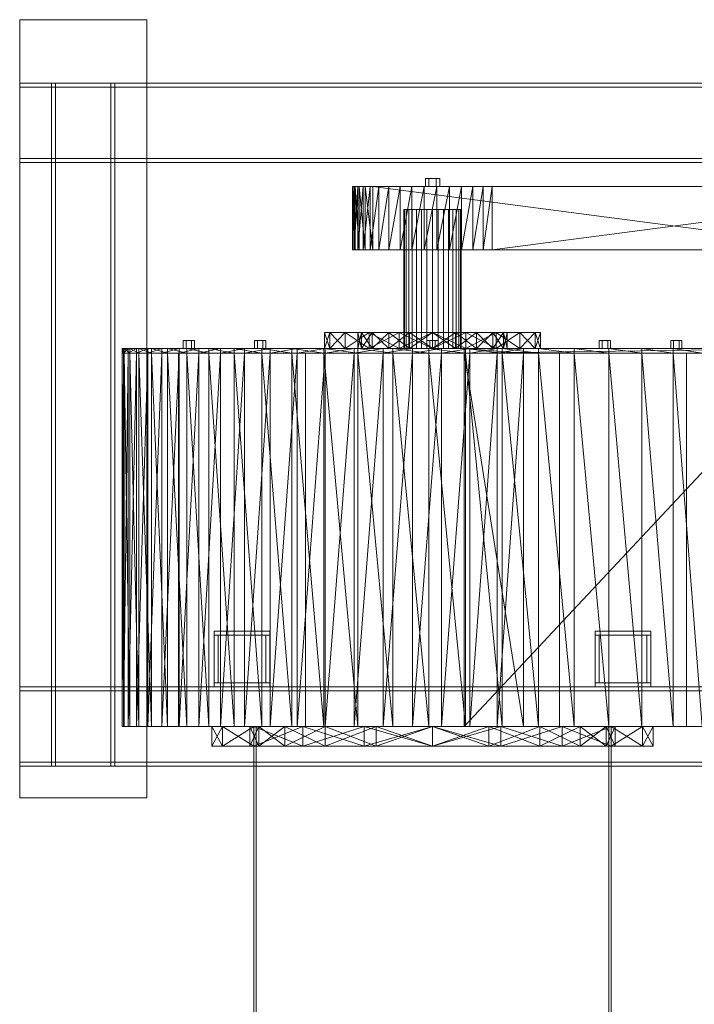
# Model space of a CAD drawing. Header units: millimetres. Extents: x -1970 to 61924, y -58230 to 6847.
# Tile 780 of 925: x 46141 to 46991, y -16560 to -15320. Entities that reach past the tile are written whole.
import ezdxf

# ---------------------------------------------------------------- set-up
doc = ezdxf.new("R2010")
doc.units = ezdxf.units.MM
doc.layers.add('superior_secador', color=7, linetype='Continuous', lineweight=0)

msp = doc.modelspace()

# ---------------------------------------------------------------- linework, layer by layer
at = {"layer": 'superior_secador'}
for p, q in [((46141.134, -16300), (46141.134, -15320)), ((46141.134, -15320), (46301.134, -15320)), ((46301.134, -15320), (46301.134, -16300)), ((46141.134, -15500), (46141.134, -15400)), ((46141.134, -15400), (47631.134, -15400)), ((46141.134, -15405), (46141.134, -15400)), ((47631.134, -15405), (46141.134, -15405)), ((46181.134, -16260), (46181.134, -15400)), ((46181.134, -15400), (46261.134, -15400)), ((46181.134, -15400), (46186.134, -15400)), ((46186.134, -15400), (46186.134, -16260)), ((46256.134, -16260), (46256.134, -15400)), ((46256.134, -15400), (46261.134, -15400)), ((46261.134, -15400), (46261.134, -16260)), ((46141.134, -15500), (46141.134, -15495)), ((46141.134, -15495), (47631.134, -15495)), ((47631.134, -15500), (46141.134, -15500)), ((46656.634, -15520), (46652.134, -15520)), ((46652.134, -15520), (46652.134, -15530)), ((46665.634, -15520), (46656.634, -15520)), ((46656.634, -15520), (46656.634, -15530)), ((46665.634, -15520), (46670.134, -15520)), ((46665.634, -15520), (46665.634, -15530)), ((46670.134, -15530), (46670.134, -15520)), ((46566.909, -15530), (46560.282, -15530)), ((46560.282, -15530), (46562.38, -15530)), ((46560.282, -15530), (46563.527, -15530)), ((46560.668, -15530), (46560.282, -15530)), ((46562.38, -15530), (46560.282, -15610)), ((46560.282, -15530), (46560.282, -15610)), ((46560.282, -15530), (46560.668, -15610)), ((46563.527, -15530), (46560.668, -15530)), ((46560.668, -15530), (46560.668, -15610)), ((46560.668, -15530), (46563.527, -15610)), ((46562.38, -15530), (46566.909, -15530)), ((46566.909, -15530), (46562.38, -15610)), ((46562.38, -15530), (46562.38, -15610)), ((46563.527, -15530), (46576.326, -15530)), ((46568.79, -15530), (46563.527, -15530)), ((46566.909, -15530), (46563.527, -15530)), ((46563.527, -15530), (47220.472, -15530)), ((46563.527, -15530), (46563.527, -15610)), ((46563.527, -15530), (46568.79, -15610)), ((46582.76, -15530), (46566.909, -15530)), ((46566.909, -15530), (46573.759, -15530)), ((46606.282, -15530), (46566.909, -15530)), ((46666.607, -15530), (46566.909, -15530)), ((46566.909, -15530), (47220.472, -15530)), ((47363.478, -15530), (46566.909, -15530)), ((46573.759, -15530), (46566.909, -15610)), ((46566.909, -15530), (46566.909, -15610)), ((46576.326, -15530), (46568.79, -15530)), ((46568.79, -15530), (46568.79, -15610)), ((46568.79, -15530), (46576.326, -15610)), ((46573.759, -15530), (46582.76, -15530)), ((46582.76, -15530), (46573.759, -15610)), ((46573.759, -15530), (46573.759, -15610)), ((46576.326, -15530), (47195.951, -15530)), ((46585.951, -15530), (46576.326, -15530)), ((46576.326, -15530), (47220.472, -15530)), ((46576.326, -15530), (46576.326, -15610)), ((46576.326, -15530), (46585.951, -15610)), ((46606.282, -15530), (46582.76, -15530)), ((46582.76, -15530), (46593.691, -15530)), ((46593.691, -15530), (46582.76, -15610)), ((46582.76, -15530), (46582.76, -15610)), ((47195.951, -15530), (46585.951, -15530)), ((46585.951, -15530), (46585.951, -15610)), ((46585.951, -15530), (47195.951, -15610)), ((46593.691, -15530), (46606.282, -15530)), ((46606.282, -15530), (46593.691, -15610)), ((46593.691, -15530), (46593.691, -15610)), ((46635.174, -15530), (46606.282, -15530)), ((46606.282, -15530), (46620.224, -15530)), ((46666.607, -15530), (46606.282, -15530)), ((46620.224, -15530), (46606.282, -15610)), ((46606.282, -15530), (46606.282, -15610)), ((46620.224, -15530), (46635.174, -15530)), ((46635.174, -15530), (46620.224, -15610)), ((46620.224, -15530), (46620.224, -15610)), ((46666.607, -15530), (46635.174, -15530)), ((46635.174, -15530), (46650.762, -15530)), ((46650.762, -15530), (46635.174, -15610)), ((46635.174, -15530), (46635.174, -15610)), ((46650.762, -15530), (46666.607, -15530)), ((46666.607, -15530), (46650.762, -15610)), ((46650.762, -15530), (46650.762, -15610)), ((46656.634, -15530), (46652.134, -15530)), ((46665.634, -15530), (46656.634, -15530)), ((46670.134, -15530), (46665.634, -15530)), ((46697.504, -15530), (46666.607, -15530)), ((46666.607, -15530), (46682.316, -15530)), ((46724.84, -15530), (46666.607, -15530)), ((47363.478, -15530), (46666.607, -15530)), ((46682.316, -15530), (46666.607, -15610)), ((46666.607, -15530), (46666.607, -15610)), ((46682.316, -15530), (46697.504, -15530)), ((46697.504, -15530), (46682.316, -15610)), ((46682.316, -15530), (46682.316, -15610)), ((46724.84, -15530), (46697.504, -15530)), ((46697.504, -15530), (46711.795, -15530)), ((46711.795, -15530), (46697.504, -15610)), ((46697.504, -15530), (46697.504, -15610)), ((46711.795, -15530), (46724.84, -15530)), ((46724.84, -15530), (46711.795, -15610)), ((46711.795, -15530), (46711.795, -15610)), ((47346.316, -15530), (46724.84, -15530)), ((46724.84, -15530), (46736.316, -15530)), ((47363.478, -15530), (46724.84, -15530)), ((46736.316, -15530), (46724.84, -15610)), ((46724.84, -15530), (46724.84, -15610)), ((46736.316, -15530), (47346.316, -15530)), ((47346.316, -15530), (46736.316, -15610)), ((46736.316, -15530), (46736.316, -15610)), ((46625.826, -15559), (46625.134, -15559)), ((46625.134, -15559), (46625.134, -15734)), ((46627.874, -15559), (46625.826, -15559)), ((46625.826, -15559), (46625.826, -15734)), ((46631.201, -15559), (46627.874, -15559)), ((46627.874, -15559), (46627.874, -15734)), ((46635.678, -15559), (46631.201, -15559)), ((46631.201, -15559), (46631.201, -15734)), ((46641.133, -15559), (46635.678, -15559)), ((46635.678, -15559), (46635.678, -15734)), ((46647.357, -15559), (46641.133, -15559)), ((46641.133, -15559), (46641.133, -15734)), ((46654.111, -15559), (46647.357, -15559)), ((46647.357, -15559), (46647.357, -15734)), ((46661.134, -15559), (46654.111, -15559)), ((46654.111, -15559), (46654.111, -15734)), ((46668.157, -15559), (46661.134, -15559)), ((46661.134, -15559), (46661.134, -15734)), ((46674.91, -15559), (46668.157, -15559)), ((46668.157, -15559), (46668.157, -15734)), ((46681.134, -15559), (46674.91, -15559)), ((46674.91, -15559), (46674.91, -15734)), ((46686.59, -15559), (46681.134, -15559)), ((46681.134, -15559), (46681.134, -15734)), ((46691.067, -15559), (46686.59, -15559)), ((46686.59, -15559), (46686.59, -15734)), ((46694.394, -15559), (46691.067, -15559)), ((46691.067, -15559), (46691.067, -15734)), ((46696.442, -15559), (46694.394, -15559)), ((46694.394, -15559), (46694.394, -15734)), ((46696.442, -15559), (46697.134, -15559)), ((46696.442, -15559), (46696.442, -15734)), ((46697.134, -15734), (46697.134, -15559)), ((46560.282, -15610), (46566.909, -15610)), ((46562.38, -15610), (46560.282, -15610)), ((46563.527, -15610), (46560.282, -15610)), ((46560.282, -15610), (46560.668, -15610)), ((46560.668, -15610), (46563.527, -15610)), ((46566.909, -15610), (46562.38, -15610)), ((46576.326, -15610), (46563.527, -15610)), ((46563.527, -15610), (46568.79, -15610)), ((46563.527, -15610), (46566.909, -15610)), ((47220.472, -15610), (46563.527, -15610)), ((46566.909, -15610), (46582.76, -15610)), ((46573.759, -15610), (46566.909, -15610)), ((46566.909, -15610), (46606.282, -15610)), ((46566.909, -15610), (46666.607, -15610)), ((47220.472, -15610), (46566.909, -15610)), ((46566.909, -15610), (47363.478, -15610)), ((46568.79, -15610), (46576.326, -15610)), ((46582.76, -15610), (46573.759, -15610)), ((47195.951, -15610), (46576.326, -15610)), ((46576.326, -15610), (46585.951, -15610)), ((47220.472, -15610), (46576.326, -15610)), ((46582.76, -15610), (46606.282, -15610)), ((46593.691, -15610), (46582.76, -15610)), ((46585.951, -15610), (47195.951, -15610)), ((46606.282, -15610), (46593.691, -15610)), ((46606.282, -15610), (46635.174, -15610)), ((46620.224, -15610), (46606.282, -15610)), ((46606.282, -15610), (46666.607, -15610)), ((46635.174, -15610), (46620.224, -15610)), ((46635.174, -15610), (46666.607, -15610)), ((46650.762, -15610), (46635.174, -15610)), ((46666.607, -15610), (46650.762, -15610)), ((46666.607, -15610), (46697.504, -15610)), ((46682.316, -15610), (46666.607, -15610)), ((46666.607, -15610), (46724.84, -15610)), ((46666.607, -15610), (47363.478, -15610)), ((46697.504, -15610), (46682.316, -15610)), ((46697.504, -15610), (46724.84, -15610)), ((46711.795, -15610), (46697.504, -15610)), ((46724.84, -15610), (46711.795, -15610)), ((46724.84, -15610), (47346.316, -15610)), ((46736.316, -15610), (46724.84, -15610)), ((46724.84, -15610), (47363.478, -15610)), ((47346.316, -15610), (46736.316, -15610)), ((46525.134, -15714), (46571.734, -15714)), ((46567.134, -15714), (46525.134, -15714)), ((46525.134, -15714), (46551.108, -15714)), ((46531.79, -15714), (46525.134, -15714)), ((46525.134, -15714), (46585.087, -15714)), ((46525.134, -15714), (46619.108, -15714)), ((46525.134, -15714), (46605.882, -15714)), ((46531.79, -15714), (46525.134, -15734)), ((46525.134, -15714), (46525.134, -15734)), ((46525.134, -15714), (46531.79, -15734)), ((46551.108, -15714), (46531.79, -15714)), ((46551.108, -15714), (46531.79, -15734)), ((46531.79, -15714), (46531.79, -15734)), ((46531.79, -15714), (46551.108, -15734)), ((46551.108, -15714), (46619.108, -15714)), ((46581.195, -15714), (46551.108, -15714)), ((46581.195, -15714), (46551.108, -15734)), ((46551.108, -15714), (46551.108, -15734)), ((46551.108, -15714), (46581.195, -15734)), ((46571.734, -15714), (46567.134, -15714)), ((46571.734, -15714), (46567.134, -15734)), ((46567.134, -15714), (46567.134, -15734)), ((46567.134, -15714), (46571.734, -15734)), ((46585.087, -15714), (46571.734, -15714)), ((46585.087, -15714), (46571.734, -15734)), ((46571.734, -15714), (46571.734, -15734)), ((46571.734, -15714), (46585.087, -15734)), ((46619.108, -15714), (46581.195, -15714)), ((46619.108, -15714), (46581.195, -15734)), ((46581.195, -15714), (46581.195, -15734)), ((46581.195, -15714), (46619.108, -15734)), ((46605.882, -15714), (46585.087, -15714)), ((46605.882, -15714), (46585.087, -15734)), ((46585.087, -15714), (46585.087, -15734)), ((46585.087, -15714), (46605.882, -15734)), ((46619.108, -15714), (46605.882, -15714)), ((46632.087, -15714), (46605.882, -15714)), ((46632.087, -15714), (46605.882, -15734)), ((46605.882, -15714), (46605.882, -15734)), ((46605.882, -15714), (46632.087, -15734)), ((46619.108, -15714), (46703.16, -15714)), ((46661.134, -15714), (46619.108, -15714)), ((46619.108, -15714), (46771.16, -15714)), ((46619.108, -15714), (46632.087, -15714)), ((46690.181, -15714), (46619.108, -15714)), ((46716.386, -15714), (46619.108, -15714)), ((46661.134, -15714), (46619.108, -15734)), ((46619.108, -15714), (46619.108, -15734)), ((46619.108, -15714), (46661.134, -15734)), ((46661.134, -15714), (46632.087, -15714)), ((46661.134, -15714), (46632.087, -15734)), ((46632.087, -15714), (46632.087, -15734)), ((46632.087, -15714), (46661.134, -15734)), ((46703.16, -15714), (46661.134, -15714)), ((46771.16, -15714), (46661.134, -15714)), ((46661.134, -15714), (46690.181, -15714)), ((46703.16, -15714), (46661.134, -15734)), ((46661.134, -15714), (46661.134, -15734)), ((46661.134, -15714), (46703.16, -15734)), ((46690.181, -15714), (46661.134, -15734)), ((46661.134, -15714), (46690.181, -15734)), ((46771.16, -15714), (46690.181, -15714)), ((46690.181, -15714), (46716.386, -15714)), ((46716.386, -15714), (46690.181, -15734)), ((46690.181, -15714), (46690.181, -15734)), ((46690.181, -15714), (46716.386, -15734)), ((46703.16, -15714), (46771.16, -15714)), ((46741.073, -15714), (46703.16, -15714)), ((46741.073, -15714), (46703.16, -15734)), ((46703.16, -15714), (46703.16, -15734)), ((46703.16, -15714), (46741.073, -15734)), ((46771.16, -15714), (46716.386, -15714)), ((46737.181, -15714), (46716.386, -15714)), ((46737.181, -15714), (46716.386, -15734)), ((46716.386, -15714), (46716.386, -15734)), ((46716.386, -15714), (46737.181, -15734)), ((46771.16, -15714), (46737.181, -15714)), ((46750.533, -15714), (46737.181, -15714)), ((46750.533, -15714), (46737.181, -15734)), ((46737.181, -15714), (46737.181, -15734)), ((46737.181, -15714), (46750.533, -15734)), ((46771.16, -15714), (46741.073, -15714)), ((46771.16, -15714), (46741.073, -15734)), ((46741.073, -15714), (46741.073, -15734)), ((46741.073, -15714), (46771.16, -15734)), ((46771.16, -15714), (46750.533, -15714)), ((46750.533, -15714), (46755.134, -15714)), ((46755.134, -15714), (46750.533, -15734)), ((46750.533, -15714), (46750.533, -15734)), ((46750.533, -15714), (46755.134, -15734)), ((46755.134, -15714), (46771.16, -15714)), ((46755.134, -15734), (46755.134, -15714)), ((46771.16, -15714), (46797.134, -15714)), ((46790.478, -15714), (46771.16, -15714)), ((46790.478, -15714), (46771.16, -15734)), ((46771.16, -15714), (46771.16, -15734)), ((46771.16, -15714), (46790.478, -15734)), ((46797.134, -15714), (46790.478, -15714)), ((46797.134, -15714), (46790.478, -15734)), ((46790.478, -15714), (46790.478, -15734)), ((46790.478, -15714), (46797.134, -15734)), ((46797.134, -15734), (46797.134, -15714)), ((46272.764, -15734), (46270.109, -15734)), ((46270.109, -15734), (46271.852, -15734)), ((46271.852, -15734), (46270.109, -15740)), ((46270.109, -15734), (46270.109, -15740)), ((46270.109, -15734), (46272.764, -15740)), ((46288.133, -15734), (46271.852, -15734)), ((46271.852, -15734), (46277.904, -15734)), ((46271.852, -15734), (46272.764, -15734)), ((46277.904, -15734), (46271.852, -15740)), ((46271.852, -15734), (46271.852, -15740)), ((46272.764, -15734), (46291.362, -15734)), ((46279.853, -15734), (46272.764, -15734)), ((46288.133, -15734), (46272.764, -15734)), ((46272.764, -15734), (46327.329, -15734)), ((46366.602, -15734), (46272.764, -15734)), ((46272.764, -15734), (46446.08, -15734)), ((46635.916, -15734), (46272.764, -15734)), ((46272.764, -15734), (46794.572, -15734)), ((46272.764, -15734), (46272.764, -15740)), ((46272.764, -15734), (46279.853, -15740)), ((46277.904, -15734), (46288.133, -15734)), ((46288.133, -15734), (46277.904, -15740)), ((46277.904, -15734), (46277.904, -15740)), ((46291.362, -15734), (46279.853, -15734)), ((46279.853, -15734), (46279.853, -15740)), ((46279.853, -15734), (46291.362, -15740)), ((46320.36, -15734), (46288.133, -15734)), ((46288.133, -15734), (46302.359, -15734)), ((46366.602, -15734), (46288.133, -15734)), ((46302.359, -15734), (46288.133, -15740)), ((46288.133, -15734), (46288.133, -15740)), ((46291.362, -15734), (46327.329, -15734)), ((46307.226, -15734), (46291.362, -15734)), ((46291.362, -15734), (46291.362, -15740)), ((46291.362, -15734), (46307.226, -15740)), ((46302.359, -15734), (46320.36, -15734)), ((46320.36, -15734), (46302.359, -15740)), ((46302.359, -15734), (46302.359, -15740)), ((46327.329, -15734), (46307.226, -15734)), ((46307.226, -15734), (46307.226, -15740)), ((46307.226, -15734), (46327.329, -15740)), ((46366.602, -15734), (46320.36, -15734)), ((46320.36, -15734), (46341.874, -15734)), ((46341.874, -15734), (46320.36, -15740)), ((46320.36, -15734), (46320.36, -15740)), ((46327.329, -15734), (46379.539, -15734)), ((46351.506, -15734), (46327.329, -15734)), ((46327.329, -15734), (46446.08, -15734)), ((46327.329, -15734), (46327.329, -15740)), ((46327.329, -15734), (46351.506, -15740)), ((46341.874, -15734), (46366.602, -15734)), ((46366.602, -15734), (46341.874, -15740)), ((46341.874, -15734), (46341.874, -15740)), ((46350.634, -15724), (46347.134, -15724)), ((46347.134, -15724), (46347.134, -15734)), ((46350.634, -15734), (46347.134, -15734)), ((46357.634, -15724), (46350.634, -15724)), ((46350.634, -15724), (46350.634, -15734)), ((46357.634, -15734), (46350.634, -15734)), ((46379.539, -15734), (46351.506, -15734)), ((46351.506, -15734), (46351.506, -15740)), ((46351.506, -15734), (46379.539, -15740)), ((46357.634, -15724), (46361.134, -15724)), ((46357.634, -15724), (46357.634, -15734)), ((46361.134, -15734), (46357.634, -15734)), ((46361.134, -15734), (46361.134, -15724)), ((46424.354, -15734), (46366.602, -15734)), ((46366.602, -15734), (46394.214, -15734)), ((46490.673, -15734), (46366.602, -15734)), ((46635.916, -15734), (46366.602, -15734)), ((46394.214, -15734), (46366.602, -15740)), ((46366.602, -15734), (46366.602, -15740)), ((46379.539, -15734), (46446.08, -15734)), ((46411.167, -15734), (46379.539, -15734)), ((46379.539, -15734), (46379.539, -15740)), ((46379.539, -15734), (46411.167, -15740)), ((46394.214, -15734), (46424.354, -15734)), ((46424.354, -15734), (46394.214, -15740)), ((46394.214, -15734), (46394.214, -15740)), ((46446.08, -15734), (46411.167, -15734)), ((46411.167, -15734), (46411.167, -15740)), ((46411.167, -15734), (46446.08, -15740)), ((46490.673, -15734), (46424.354, -15734)), ((46424.354, -15734), (46456.64, -15734)), ((46456.64, -15734), (46424.354, -15740)), ((46424.354, -15734), (46424.354, -15740)), ((46440.552, -15724), (46437.052, -15724)), ((46437.052, -15724), (46437.052, -15734)), ((46440.552, -15734), (46437.052, -15734)), ((46447.552, -15724), (46440.552, -15724)), ((46440.552, -15724), (46440.552, -15734)), ((46447.552, -15734), (46440.552, -15734)), ((46446.08, -15734), (46524.321, -15734)), ((46483.927, -15734), (46446.08, -15734)), ((46446.08, -15734), (46611.021, -15734)), ((46446.08, -15734), (46794.572, -15734)), ((46446.08, -15734), (46446.08, -15740)), ((46446.08, -15734), (46483.927, -15740)), ((46447.552, -15724), (46451.052, -15724)), ((46447.552, -15724), (46447.552, -15734)), ((46451.052, -15734), (46447.552, -15734)), ((46451.052, -15734), (46451.052, -15724)), ((46456.64, -15734), (46490.673, -15734)), ((46490.673, -15734), (46456.64, -15740)), ((46456.64, -15734), (46456.64, -15740)), ((46524.321, -15734), (46483.927, -15734)), ((46483.927, -15734), (46483.927, -15740)), ((46483.927, -15734), (46524.321, -15740)), ((46562.319, -15734), (46490.673, -15734)), ((46490.673, -15734), (46526.04, -15734)), ((46635.916, -15734), (46490.673, -15734)), ((46526.04, -15734), (46490.673, -15740)), ((46490.673, -15734), (46490.673, -15740)), ((46524.321, -15734), (46611.021, -15734)), ((46566.837, -15734), (46524.321, -15734)), ((46524.321, -15734), (46524.321, -15740)), ((46524.321, -15734), (46566.837, -15740)), ((46571.734, -15734), (46525.134, -15734)), ((46525.134, -15734), (46567.134, -15734)), ((46551.108, -15734), (46525.134, -15734)), ((46525.134, -15734), (46531.79, -15734)), ((46585.087, -15734), (46525.134, -15734)), ((46619.108, -15734), (46525.134, -15734)), ((46605.882, -15734), (46525.134, -15734)), ((46526.04, -15734), (46562.319, -15734)), ((46562.319, -15734), (46526.04, -15740)), ((46526.04, -15734), (46526.04, -15740)), ((46531.79, -15734), (46551.108, -15734)), ((46619.108, -15734), (46551.108, -15734)), ((46551.108, -15734), (46581.195, -15734)), ((46635.916, -15734), (46562.319, -15734)), ((46562.319, -15734), (46599.086, -15734)), ((46599.086, -15734), (46562.319, -15740)), ((46562.319, -15734), (46562.319, -15740)), ((46611.021, -15734), (46566.837, -15734)), ((46566.837, -15734), (46566.837, -15740)), ((46566.837, -15734), (46611.021, -15740)), ((46567.134, -15734), (46571.734, -15734)), ((46571.734, -15734), (46585.087, -15734)), ((46581.195, -15734), (46619.108, -15734)), ((46585.087, -15734), (46605.882, -15734)), ((46599.086, -15734), (46635.916, -15734)), ((46635.916, -15734), (46599.086, -15740)), ((46599.086, -15734), (46599.086, -15740)), ((46605.882, -15734), (46619.108, -15734)), ((46605.882, -15734), (46632.087, -15734)), ((46611.021, -15734), (46702.453, -15734)), ((46656.392, -15734), (46611.021, -15734)), ((46611.021, -15734), (46794.572, -15734)), ((46611.021, -15734), (46611.021, -15740)), ((46611.021, -15734), (46656.392, -15740)), ((46703.16, -15734), (46619.108, -15734)), ((46619.108, -15734), (46661.134, -15734)), ((46771.16, -15734), (46619.108, -15734)), ((46632.087, -15734), (46619.108, -15734)), ((46619.108, -15734), (46690.181, -15734)), ((46619.108, -15734), (46716.386, -15734)), ((46625.826, -15734), (46625.134, -15734)), ((46627.874, -15734), (46625.826, -15734)), ((46631.201, -15734), (46627.874, -15734)), ((46635.678, -15734), (46631.201, -15734)), ((46632.087, -15734), (46661.134, -15734)), ((46641.133, -15734), (46635.678, -15734)), ((46708.107, -15734), (46635.916, -15734)), ((46635.916, -15734), (46672.391, -15734)), ((46775.711, -15734), (46635.916, -15734)), ((47141.134, -15734), (46635.916, -15734)), ((47088.042, -15734), (46635.916, -15734)), ((46794.572, -15734), (46635.916, -15734)), ((46672.391, -15734), (46635.916, -15740)), ((46635.916, -15734), (46635.916, -15740)), ((46647.357, -15734), (46641.133, -15734)), ((46654.111, -15734), (46647.357, -15734)), ((46661.134, -15734), (46654.111, -15734)), ((46657.634, -15724), (46654.134, -15724)), ((46654.134, -15724), (46654.134, -15734)), ((46657.634, -15734), (46654.134, -15734)), ((46702.453, -15734), (46656.392, -15734)), ((46656.392, -15734), (46656.392, -15740)), ((46656.392, -15734), (46702.453, -15740)), ((46664.634, -15724), (46657.634, -15724)), ((46657.634, -15724), (46657.634, -15734)), ((46664.634, -15734), (46657.634, -15734)), ((46661.134, -15734), (46703.16, -15734)), ((46661.134, -15734), (46771.16, -15734)), ((46690.181, -15734), (46661.134, -15734)), ((46668.157, -15734), (46661.134, -15734)), ((46664.634, -15724), (46668.134, -15724)), ((46664.634, -15724), (46664.634, -15734)), ((46668.134, -15734), (46664.634, -15734)), ((46668.134, -15734), (46668.134, -15724)), ((46674.91, -15734), (46668.157, -15734)), ((46672.391, -15734), (46708.107, -15734)), ((46708.107, -15734), (46672.391, -15740)), ((46672.391, -15734), (46672.391, -15740)), ((46681.134, -15734), (46674.91, -15734)), ((46686.59, -15734), (46681.134, -15734)), ((46691.067, -15734), (46686.59, -15734)), ((46690.181, -15734), (46771.16, -15734)), ((46716.386, -15734), (46690.181, -15734)), ((46694.394, -15734), (46691.067, -15734)), ((46696.442, -15734), (46694.394, -15734)), ((46697.134, -15734), (46696.442, -15734)), ((46775.711, -15734), (46701.134, -15734)), ((46701.134, -15734), (47141.134, -15734)), ((47141.134, -15734), (46701.134, -15740)), ((46701.134, -15734), (46701.134, -15740)), ((46701.134, -15734), (46775.711, -15740)), ((46702.453, -15734), (46794.572, -15734)), ((46748.687, -15734), (46702.453, -15734)), ((46702.453, -15734), (46702.453, -15740)), ((46702.453, -15734), (46748.687, -15740)), ((46771.16, -15734), (46703.16, -15734)), ((46703.16, -15734), (46741.073, -15734)), ((46775.711, -15734), (46708.107, -15734)), ((46708.107, -15734), (46742.67, -15734)), ((46742.67, -15734), (46708.107, -15740)), ((46708.107, -15734), (46708.107, -15740)), ((46716.386, -15734), (46771.16, -15734)), ((46716.386, -15734), (46737.181, -15734)), ((46737.181, -15734), (46771.16, -15734)), ((46737.181, -15734), (46750.533, -15734)), ((46741.073, -15734), (46771.16, -15734)), ((46742.67, -15734), (46775.711, -15734)), ((46775.711, -15734), (46742.67, -15740)), ((46742.67, -15734), (46742.67, -15740)), ((46794.572, -15734), (46748.687, -15734)), ((46748.687, -15734), (46748.687, -15740)), ((46748.687, -15734), (46794.572, -15740)), ((46750.533, -15734), (46771.16, -15734)), ((46755.134, -15734), (46750.533, -15734)), ((46771.16, -15734), (46755.134, -15734)), ((46797.134, -15734), (46771.16, -15734)), ((46771.16, -15734), (46790.478, -15734)), ((47141.134, -15734), (46775.711, -15734)), ((46775.711, -15740), (46775.711, -15734)), ((46790.478, -15734), (46797.134, -15734)), ((46794.572, -15734), (46883.191, -15734)), ((46839.581, -15734), (46794.572, -15734)), ((46794.572, -15734), (46964.17, -15734)), ((46794.572, -15734), (47088.042, -15734)), ((46794.572, -15734), (46794.572, -15740)), ((46794.572, -15734), (46839.581, -15740)), ((46883.191, -15734), (46839.581, -15734)), ((46839.581, -15734), (46839.581, -15740)), ((46839.581, -15734), (46883.191, -15740)), ((46874.716, -15724), (46871.216, -15724)), ((46871.216, -15724), (46871.216, -15734)), ((46874.716, -15734), (46871.216, -15734)), ((46881.716, -15724), (46874.716, -15724)), ((46874.716, -15724), (46874.716, -15734)), ((46881.716, -15734), (46874.716, -15734)), ((46881.716, -15724), (46885.216, -15724)), ((46881.716, -15724), (46881.716, -15734)), ((46885.216, -15734), (46881.716, -15734)), ((46883.191, -15734), (46964.17, -15734)), ((46924.887, -15734), (46883.191, -15734)), ((46883.191, -15734), (46883.191, -15740)), ((46883.191, -15734), (46924.887, -15740)), ((46885.216, -15734), (46885.216, -15724)), ((46964.17, -15734), (46924.887, -15734)), ((46924.887, -15734), (46924.887, -15740)), ((46924.887, -15734), (46964.17, -15740)), ((46964.634, -15724), (46961.134, -15724)), ((46961.134, -15724), (46961.134, -15734)), ((46964.634, -15734), (46961.134, -15734)), ((46964.17, -15734), (47033.61, -15734)), ((47000.562, -15734), (46964.17, -15734)), ((46964.17, -15734), (47088.042, -15734)), ((46964.17, -15734), (46964.17, -15740)), ((46964.17, -15734), (47000.562, -15740)), ((46971.634, -15724), (46964.634, -15724)), ((46964.634, -15724), (46964.634, -15734)), ((46971.634, -15734), (46964.634, -15734)), ((46971.634, -15724), (46975.134, -15724)), ((46971.634, -15724), (46971.634, -15734)), ((46975.134, -15734), (46971.634, -15734)), ((46975.134, -15734), (46975.134, -15724)), ((46272.764, -15740), (46270.109, -15740)), ((46270.109, -15740), (46271.852, -15740)), ((46271.852, -15740), (46270.109, -16210)), ((46270.109, -15740), (46270.109, -16210)), ((46270.109, -15740), (46272.764, -16210)), ((46288.133, -15740), (46271.852, -15740)), ((46271.852, -15740), (46277.904, -15740)), ((46271.852, -15740), (46272.764, -15740)), ((46277.904, -15740), (46271.852, -16210)), ((46271.852, -15740), (46271.852, -16210)), ((46272.764, -15740), (46291.362, -15740)), ((46279.853, -15740), (46272.764, -15740)), ((46288.133, -15740), (46272.764, -15740)), ((46272.764, -15740), (46327.329, -15740)), ((46366.602, -15740), (46272.764, -15740)), ((46272.764, -15740), (46446.08, -15740)), ((46635.916, -15740), (46272.764, -15740)), ((46272.764, -15740), (46794.572, -15740)), ((46272.764, -15740), (46272.764, -16210)), ((46272.764, -15740), (46279.853, -16210)), ((46277.904, -15740), (46288.133, -15740)), ((46288.133, -15740), (46277.904, -16210)), ((46277.904, -15740), (46277.904, -16210)), ((46291.362, -15740), (46279.853, -15740)), ((46279.853, -15740), (46279.853, -16210)), ((46279.853, -15740), (46291.362, -16210)), ((46320.36, -15740), (46288.133, -15740)), ((46288.133, -15740), (46302.359, -15740)), ((46366.602, -15740), (46288.133, -15740)), ((46302.359, -15740), (46288.133, -16210)), ((46288.133, -15740), (46288.133, -16210)), ((46291.362, -15740), (46327.329, -15740)), ((46307.226, -15740), (46291.362, -15740)), ((46291.362, -15740), (46291.362, -16210)), ((46291.362, -15740), (46307.226, -16210)), ((46302.359, -15740), (46320.36, -15740)), ((46320.36, -15740), (46302.359, -16210)), ((46302.359, -15740), (46302.359, -16210)), ((46327.329, -15740), (46307.226, -15740)), ((46307.226, -15740), (46307.226, -16210)), ((46307.226, -15740), (46327.329, -16210)), ((46366.602, -15740), (46320.36, -15740)), ((46320.36, -15740), (46341.874, -15740)), ((46341.874, -15740), (46320.36, -16210)), ((46320.36, -15740), (46320.36, -16210)), ((46327.329, -15740), (46379.539, -15740)), ((46351.506, -15740), (46327.329, -15740)), ((46327.329, -15740), (46446.08, -15740)), ((46327.329, -15740), (46327.329, -16210)), ((46327.329, -15740), (46351.506, -16210)), ((46341.134, -16210), (46341.134, -15740)), ((46341.134, -15740), (46501.134, -15740)), ((46341.874, -15740), (46366.602, -15740)), ((46366.602, -15740), (46341.874, -16210)), ((46341.874, -15740), (46341.874, -16210)), ((46379.539, -15740), (46351.506, -15740)), ((46351.506, -15740), (46351.506, -16210)), ((46351.506, -15740), (46379.539, -16210)), ((46424.354, -15740), (46366.602, -15740)), ((46366.602, -15740), (46394.214, -15740)), ((46490.673, -15740), (46366.602, -15740)), ((46635.916, -15740), (46366.602, -15740)), ((46394.214, -15740), (46366.602, -16210)), ((46366.602, -15740), (46366.602, -16210)), ((46379.539, -15740), (46446.08, -15740)), ((46411.167, -15740), (46379.539, -15740)), ((46379.539, -15740), (46379.539, -16210)), ((46379.539, -15740), (46411.167, -16210)), ((46394.214, -15740), (46424.354, -15740)), ((46424.354, -15740), (46394.214, -16210)), ((46394.214, -15740), (46394.214, -16210)), ((46446.08, -15740), (46411.167, -15740)), ((46411.167, -15740), (46411.167, -16210)), ((46411.167, -15740), (46446.08, -16210)), ((46490.673, -15740), (46424.354, -15740)), ((46424.354, -15740), (46456.64, -15740)), ((46456.64, -15740), (46424.354, -16210)), ((46424.354, -15740), (46424.354, -16210)), ((46446.08, -15740), (46524.321, -15740)), ((46483.927, -15740), (46446.08, -15740)), ((46446.08, -15740), (46611.021, -15740)), ((46446.08, -15740), (46794.572, -15740)), ((46446.08, -15740), (46446.08, -16210)), ((46446.08, -15740), (46483.927, -16210)), ((46456.64, -15740), (46490.673, -15740)), ((46490.673, -15740), (46456.64, -16210)), ((46456.64, -15740), (46456.64, -16210)), ((46524.321, -15740), (46483.927, -15740)), ((46483.927, -15740), (46483.927, -16210)), ((46483.927, -15740), (46524.321, -16210)), ((46562.319, -15740), (46490.673, -15740)), ((46490.673, -15740), (46526.04, -15740)), ((46635.916, -15740), (46490.673, -15740)), ((46526.04, -15740), (46490.673, -16210)), ((46490.673, -15740), (46490.673, -16210)), ((46501.134, -15740), (46501.134, -16210)), ((46524.321, -15740), (46611.021, -15740)), ((46566.837, -15740), (46524.321, -15740)), ((46524.321, -15740), (46524.321, -16210)), ((46524.321, -15740), (46566.837, -16210)), ((46526.04, -15740), (46562.319, -15740)), ((46562.319, -15740), (46526.04, -16210)), ((46526.04, -15740), (46526.04, -16210)), ((46635.916, -15740), (46562.319, -15740)), ((46562.319, -15740), (46599.086, -15740)), ((46599.086, -15740), (46562.319, -16210)), ((46562.319, -15740), (46562.319, -16210)), ((46611.021, -15740), (46566.837, -15740)), ((46566.837, -15740), (46566.837, -16210)), ((46566.837, -15740), (46611.021, -16210)), ((46599.086, -15740), (46635.916, -15740)), ((46635.916, -15740), (46599.086, -16210)), ((46599.086, -15740), (46599.086, -16210)), ((46611.021, -15740), (46702.453, -15740)), ((46656.392, -15740), (46611.021, -15740)), ((46611.021, -15740), (46794.572, -15740)), ((46611.021, -15740), (46611.021, -16210)), ((46611.021, -15740), (46656.392, -16210)), ((46708.107, -15740), (46635.916, -15740)), ((46635.916, -15740), (46672.391, -15740)), ((46775.711, -15740), (46635.916, -15740)), ((47141.134, -15740), (46635.916, -15740)), ((47088.042, -15740), (46635.916, -15740)), ((46794.572, -15740), (46635.916, -15740)), ((46672.391, -15740), (46635.916, -16210)), ((46635.916, -15740), (46635.916, -16210)), ((46702.453, -15740), (46656.392, -15740)), ((46656.392, -15740), (46656.392, -16210)), ((46656.392, -15740), (46702.453, -16210)), ((46672.391, -15740), (46708.107, -15740)), ((46708.107, -15740), (46672.391, -16210)), ((46672.391, -15740), (46672.391, -16210)), ((46775.711, -15740), (46701.134, -15740)), ((46701.134, -15740), (47141.134, -15740)), ((47141.134, -15740), (46701.134, -16210)), ((46701.134, -15740), (46701.134, -16210)), ((46701.134, -15740), (46775.711, -16210)), ((46702.453, -15740), (46794.572, -15740)), ((46748.687, -15740), (46702.453, -15740)), ((46702.453, -15740), (46702.453, -16210)), ((46702.453, -15740), (46748.687, -16210)), ((46775.711, -15740), (46708.107, -15740)), ((46708.107, -15740), (46742.67, -15740)), ((46742.67, -15740), (46708.107, -16210)), ((46708.107, -15740), (46708.107, -16210)), ((46742.67, -15740), (46775.711, -15740)), ((46775.711, -15740), (46742.67, -16210)), ((46742.67, -15740), (46742.67, -16210)), ((46794.572, -15740), (46748.687, -15740)), ((46748.687, -15740), (46748.687, -16210)), ((46748.687, -15740), (46794.572, -16210)), ((47141.134, -15740), (46775.711, -15740)), ((46775.711, -16210), (46775.711, -15740)), ((46794.572, -15740), (46883.191, -15740)), ((46839.581, -15740), (46794.572, -15740)), ((46794.572, -15740), (46964.17, -15740)), ((46794.572, -15740), (47088.042, -15740)), ((46794.572, -15740), (46794.572, -16210)), ((46794.572, -15740), (46839.581, -16210)), ((46821.134, -16210), (46821.134, -15740)), ((46821.134, -15740), (46981.134, -15740)), ((46883.191, -15740), (46839.581, -15740)), ((46839.581, -15740), (46839.581, -16210)), ((46839.581, -15740), (46883.191, -16210)), ((46883.191, -15740), (46964.17, -15740)), ((46924.887, -15740), (46883.191, -15740)), ((46883.191, -15740), (46883.191, -16210)), ((46883.191, -15740), (46924.887, -16210)), ((46964.17, -15740), (46924.887, -15740)), ((46924.887, -15740), (46924.887, -16210)), ((46924.887, -15740), (46964.17, -16210)), ((46964.17, -15740), (47033.61, -15740)), ((47000.562, -15740), (46964.17, -15740)), ((46964.17, -15740), (47088.042, -15740)), ((46964.17, -15740), (46964.17, -16210)), ((46964.17, -15740), (47000.562, -16210)), ((46981.134, -15740), (46981.134, -16210)), ((46386.134, -16095), (46386.134, -16090)), ((46386.134, -16090), (46456.134, -16090)), ((46456.134, -16090), (46456.134, -16095)), ((46866.134, -16095), (46866.134, -16090)), ((46866.134, -16090), (46936.134, -16090)), ((46936.134, -16090), (46936.134, -16095)), ((46456.134, -16095), (46386.134, -16095)), ((46386.134, -16155), (46386.134, -16095)), ((46386.134, -16095), (46391.134, -16095)), ((46391.134, -16095), (46391.134, -16155)), ((46451.134, -16155), (46451.134, -16095)), ((46451.134, -16095), (46456.134, -16095)), ((46456.134, -16095), (46456.134, -16155)), ((46936.134, -16095), (46866.134, -16095)), ((46866.134, -16155), (46866.134, -16095)), ((46866.134, -16095), (46871.134, -16095)), ((46871.134, -16095), (46871.134, -16155)), ((46931.134, -16155), (46931.134, -16095)), ((46931.134, -16095), (46936.134, -16095)), ((46936.134, -16095), (46936.134, -16155)), ((46386.134, -16160), (46386.134, -16155)), ((46386.134, -16155), (46456.134, -16155)), ((46391.134, -16155), (46386.134, -16155)), ((46456.134, -16155), (46451.134, -16155)), ((46456.134, -16155), (46456.134, -16160)), ((46866.134, -16160), (46866.134, -16155)), ((46866.134, -16155), (46936.134, -16155)), ((46871.134, -16155), (46866.134, -16155)), ((46936.134, -16155), (46931.134, -16155)), ((46936.134, -16155), (46936.134, -16160)), ((46141.134, -16260), (46141.134, -16160)), ((46141.134, -16160), (47631.134, -16160)), ((46141.134, -16165), (46141.134, -16160)), ((47631.134, -16165), (46141.134, -16165)), ((46456.134, -16160), (46386.134, -16160)), ((46936.134, -16160), (46866.134, -16160)), ((46271.852, -16210), (46270.109, -16210)), ((46270.109, -16210), (46272.764, -16210)), ((46271.852, -16210), (46288.133, -16210)), ((46277.904, -16210), (46271.852, -16210)), ((46272.764, -16210), (46271.852, -16210)), ((46291.362, -16210), (46272.764, -16210)), ((46272.764, -16210), (46279.853, -16210)), ((46272.764, -16210), (46288.133, -16210)), ((46327.329, -16210), (46272.764, -16210)), ((46272.764, -16210), (46366.602, -16210)), ((46446.08, -16210), (46272.764, -16210)), ((46272.764, -16210), (46635.916, -16210)), ((46794.572, -16210), (46272.764, -16210)), ((46288.133, -16210), (46277.904, -16210)), ((46279.853, -16210), (46291.362, -16210)), ((46288.133, -16210), (46320.36, -16210)), ((46302.359, -16210), (46288.133, -16210)), ((46288.133, -16210), (46366.602, -16210)), ((46327.329, -16210), (46291.362, -16210)), ((46291.362, -16210), (46307.226, -16210)), ((46320.36, -16210), (46302.359, -16210)), ((46307.226, -16210), (46327.329, -16210)), ((46320.36, -16210), (46366.602, -16210)), ((46341.874, -16210), (46320.36, -16210)), ((46379.539, -16210), (46327.329, -16210)), ((46327.329, -16210), (46351.506, -16210)), ((46446.08, -16210), (46327.329, -16210)), ((46501.134, -16210), (46341.134, -16210)), ((46366.602, -16210), (46341.874, -16210)), ((46351.506, -16210), (46379.539, -16210)), ((46366.602, -16210), (46424.354, -16210)), ((46394.214, -16210), (46366.602, -16210)), ((46366.602, -16210), (46490.673, -16210)), ((46366.602, -16210), (46635.916, -16210)), ((46446.08, -16210), (46379.539, -16210)), ((46379.539, -16210), (46411.167, -16210)), ((46383.134, -16210), (46442.391, -16210)), ((46431.134, -16210), (46383.134, -16210)), ((46383.134, -16210), (46436.227, -16210)), ((46396.74, -16210), (46383.134, -16210)), ((46383.134, -16210), (46475.06, -16210)), ((46396.74, -16210), (46383.134, -16235)), ((46383.134, -16210), (46383.134, -16235)), ((46383.134, -16210), (46396.74, -16235)), ((46424.354, -16210), (46394.214, -16210)), ((46436.227, -16210), (46396.74, -16210)), ((46436.227, -16210), (46396.74, -16235)), ((46396.74, -16210), (46396.74, -16235)), ((46396.74, -16210), (46436.227, -16235)), ((46411.167, -16210), (46446.08, -16210)), ((46424.354, -16210), (46490.673, -16210)), ((46456.64, -16210), (46424.354, -16210)), ((46442.391, -16210), (46431.134, -16210)), ((46442.391, -16210), (46431.134, -16235)), ((46431.134, -16210), (46431.134, -16235)), ((46431.134, -16210), (46442.391, -16235)), ((46436.134, -16600), (46436.134, -16210)), ((46436.134, -16210), (46886.134, -16210)), ((46436.134, -16210), (46439.134, -16210)), ((46436.227, -16210), (46575.227, -16210)), ((46497.73, -16210), (46436.227, -16210)), ((46436.227, -16210), (46475.06, -16210)), ((46525.943, -16210), (46436.227, -16210)), ((46590.06, -16210), (46436.227, -16210)), ((46497.73, -16210), (46436.227, -16235)), ((46436.227, -16210), (46436.227, -16235)), ((46436.227, -16210), (46497.73, -16235)), ((46439.134, -16210), (46439.134, -16600)), ((46475.06, -16210), (46442.391, -16210)), ((46475.06, -16210), (46442.391, -16235)), ((46442.391, -16210), (46442.391, -16235)), ((46442.391, -16210), (46475.06, -16235)), ((46524.321, -16210), (46446.08, -16210)), ((46446.08, -16210), (46483.927, -16210)), ((46611.021, -16210), (46446.08, -16210)), ((46794.572, -16210), (46446.08, -16210)), ((46490.673, -16210), (46456.64, -16210)), ((46575.227, -16210), (46475.06, -16210)), ((46475.06, -16210), (46525.943, -16210)), ((46525.943, -16210), (46475.06, -16235)), ((46475.06, -16210), (46475.06, -16235)), ((46475.06, -16210), (46525.943, -16235)), ((46483.927, -16210), (46524.321, -16210)), ((46490.673, -16210), (46562.319, -16210)), ((46526.04, -16210), (46490.673, -16210)), ((46490.673, -16210), (46635.916, -16210)), ((46575.227, -16210), (46497.73, -16210)), ((46575.227, -16210), (46497.73, -16235)), ((46497.73, -16210), (46497.73, -16235)), ((46497.73, -16210), (46575.227, -16235)), ((46611.021, -16210), (46524.321, -16210)), ((46524.321, -16210), (46566.837, -16210)), ((46575.227, -16210), (46525.943, -16210)), ((46525.943, -16210), (46590.06, -16210)), ((46590.06, -16210), (46525.943, -16235)), ((46525.943, -16210), (46525.943, -16235)), ((46525.943, -16210), (46590.06, -16235)), ((46562.319, -16210), (46526.04, -16210)), ((46562.319, -16210), (46635.916, -16210)), ((46599.086, -16210), (46562.319, -16210)), ((46566.837, -16210), (46611.021, -16210)), ((46575.227, -16210), (46747.041, -16210)), ((46661.134, -16210), (46575.227, -16210)), ((46575.227, -16210), (46590.06, -16210)), ((46732.208, -16210), (46575.227, -16210)), ((46661.134, -16210), (46575.227, -16235)), ((46575.227, -16210), (46575.227, -16235)), ((46575.227, -16210), (46661.134, -16235)), ((46747.041, -16210), (46590.06, -16210)), ((46590.06, -16210), (46661.134, -16210)), ((46661.134, -16210), (46590.06, -16235)), ((46590.06, -16210), (46590.06, -16235)), ((46590.06, -16210), (46661.134, -16235)), ((46635.916, -16210), (46599.086, -16210)), ((46702.453, -16210), (46611.021, -16210)), ((46611.021, -16210), (46656.392, -16210)), ((46794.572, -16210), (46611.021, -16210)), ((46635.916, -16210), (46708.107, -16210)), ((46672.391, -16210), (46635.916, -16210)), ((46635.916, -16210), (46775.711, -16210)), ((46635.916, -16210), (47141.134, -16210)), ((46635.916, -16210), (47088.042, -16210)), ((46635.916, -16210), (46794.572, -16210)), ((46656.392, -16210), (46702.453, -16210)), ((46747.041, -16210), (46661.134, -16210)), ((46661.134, -16210), (46732.208, -16210)), ((46747.041, -16210), (46661.134, -16235)), ((46661.134, -16210), (46661.134, -16235)), ((46661.134, -16210), (46747.041, -16235)), ((46732.208, -16210), (46661.134, -16235)), ((46661.134, -16210), (46732.208, -16235)), ((46708.107, -16210), (46672.391, -16210)), ((47141.134, -16210), (46701.134, -16210)), ((46701.134, -16210), (46775.711, -16210)), ((46794.572, -16210), (46702.453, -16210)), ((46702.453, -16210), (46748.687, -16210)), ((46708.107, -16210), (46775.711, -16210)), ((46742.67, -16210), (46708.107, -16210)), ((46747.041, -16210), (46732.208, -16210)), ((46886.041, -16210), (46732.208, -16210)), ((46732.208, -16210), (46796.324, -16210)), ((46796.324, -16210), (46732.208, -16235)), ((46732.208, -16210), (46732.208, -16235)), ((46732.208, -16210), (46796.324, -16235)), ((46775.711, -16210), (46742.67, -16210)), ((46747.041, -16210), (46886.041, -16210)), ((46824.538, -16210), (46747.041, -16210)), ((46796.324, -16210), (46747.041, -16210)), ((46847.208, -16210), (46747.041, -16210)), ((46824.538, -16210), (46747.041, -16235)), ((46747.041, -16210), (46747.041, -16235)), ((46747.041, -16210), (46824.538, -16235)), ((46748.687, -16210), (46794.572, -16210)), ((46775.711, -16210), (47141.134, -16210)), ((46883.191, -16210), (46794.572, -16210)), ((46794.572, -16210), (46839.581, -16210)), ((46964.17, -16210), (46794.572, -16210)), ((47088.042, -16210), (46794.572, -16210)), ((46886.041, -16210), (46796.324, -16210)), ((46796.324, -16210), (46847.208, -16210)), ((46847.208, -16210), (46796.324, -16235)), ((46796.324, -16210), (46796.324, -16235)), ((46796.324, -16210), (46847.208, -16235)), ((46981.134, -16210), (46821.134, -16210)), ((46886.041, -16210), (46824.538, -16210)), ((46886.041, -16210), (46824.538, -16235)), ((46824.538, -16210), (46824.538, -16235)), ((46824.538, -16210), (46886.041, -16235)), ((46839.581, -16210), (46883.191, -16210)), ((46886.041, -16210), (46847.208, -16210)), ((46939.134, -16210), (46847.208, -16210)), ((46847.208, -16210), (46879.877, -16210)), ((46879.877, -16210), (46847.208, -16235)), ((46847.208, -16210), (46847.208, -16235)), ((46847.208, -16210), (46879.877, -16235)), ((46879.877, -16210), (46886.041, -16210)), ((46939.134, -16210), (46879.877, -16210)), ((46879.877, -16210), (46891.134, -16210)), ((46891.134, -16210), (46879.877, -16235)), ((46879.877, -16210), (46879.877, -16235)), ((46879.877, -16210), (46891.134, -16235)), ((46883.134, -16600), (46883.134, -16210)), ((46883.134, -16210), (46886.134, -16210)), ((46964.17, -16210), (46883.191, -16210)), ((46883.191, -16210), (46924.887, -16210)), ((46886.041, -16210), (46939.134, -16210)), ((46925.527, -16210), (46886.041, -16210)), ((46891.134, -16210), (46886.041, -16210)), ((46925.527, -16210), (46886.041, -16235)), ((46886.041, -16210), (46886.041, -16235)), ((46886.041, -16210), (46925.527, -16235)), ((46886.134, -16210), (46886.134, -16600)), ((46939.134, -16210), (46891.134, -16210)), ((46891.134, -16235), (46891.134, -16210)), ((46924.887, -16210), (46964.17, -16210)), ((46939.134, -16210), (46925.527, -16210)), ((46939.134, -16210), (46925.527, -16235)), ((46925.527, -16210), (46925.527, -16235)), ((46925.527, -16210), (46939.134, -16235)), ((46939.134, -16235), (46939.134, -16210)), ((47033.61, -16210), (46964.17, -16210)), ((46964.17, -16210), (47000.562, -16210)), ((47088.042, -16210), (46964.17, -16210)), ((46442.391, -16235), (46383.134, -16235)), ((46383.134, -16235), (46431.134, -16235)), ((46436.227, -16235), (46383.134, -16235)), ((46383.134, -16235), (46396.74, -16235)), ((46475.06, -16235), (46383.134, -16235)), ((46396.74, -16235), (46436.227, -16235)), ((46431.134, -16235), (46442.391, -16235)), ((46575.227, -16235), (46436.227, -16235)), ((46436.227, -16235), (46497.73, -16235)), ((46475.06, -16235), (46436.227, -16235)), ((46436.227, -16235), (46525.943, -16235)), ((46436.227, -16235), (46590.06, -16235)), ((46442.391, -16235), (46475.06, -16235)), ((46475.06, -16235), (46575.227, -16235)), ((46525.943, -16235), (46475.06, -16235)), ((46497.73, -16235), (46575.227, -16235)), ((46525.943, -16235), (46575.227, -16235)), ((46590.06, -16235), (46525.943, -16235)), ((46747.041, -16235), (46575.227, -16235)), ((46575.227, -16235), (46661.134, -16235)), ((46590.06, -16235), (46575.227, -16235)), ((46575.227, -16235), (46732.208, -16235)), ((46590.06, -16235), (46747.041, -16235)), ((46661.134, -16235), (46590.06, -16235)), ((46661.134, -16235), (46747.041, -16235)), ((46732.208, -16235), (46661.134, -16235)), ((46732.208, -16235), (46747.041, -16235)), ((46732.208, -16235), (46886.041, -16235)), ((46796.324, -16235), (46732.208, -16235)), ((46886.041, -16235), (46747.041, -16235)), ((46747.041, -16235), (46824.538, -16235)), ((46747.041, -16235), (46796.324, -16235)), ((46747.041, -16235), (46847.208, -16235)), ((46796.324, -16235), (46886.041, -16235)), ((46847.208, -16235), (46796.324, -16235)), ((46824.538, -16235), (46886.041, -16235)), ((46847.208, -16235), (46886.041, -16235)), ((46847.208, -16235), (46939.134, -16235)), ((46879.877, -16235), (46847.208, -16235)), ((46886.041, -16235), (46879.877, -16235)), ((46879.877, -16235), (46939.134, -16235)), ((46891.134, -16235), (46879.877, -16235)), ((46939.134, -16235), (46886.041, -16235)), ((46886.041, -16235), (46925.527, -16235)), ((46886.041, -16235), (46891.134, -16235)), ((46891.134, -16235), (46939.134, -16235)), ((46925.527, -16235), (46939.134, -16235)), ((46141.134, -16260), (46141.134, -16255)), ((46141.134, -16255), (47631.134, -16255)), ((47631.134, -16260), (46141.134, -16260)), ((46261.134, -16260), (46181.134, -16260)), ((46186.134, -16260), (46181.134, -16260)), ((46261.134, -16260), (46256.134, -16260)), ((46301.134, -16300), (46141.134, -16300))]:
    msp.add_line(p, q, dxfattribs=at)

doc.saveas('drawing.dxf')
